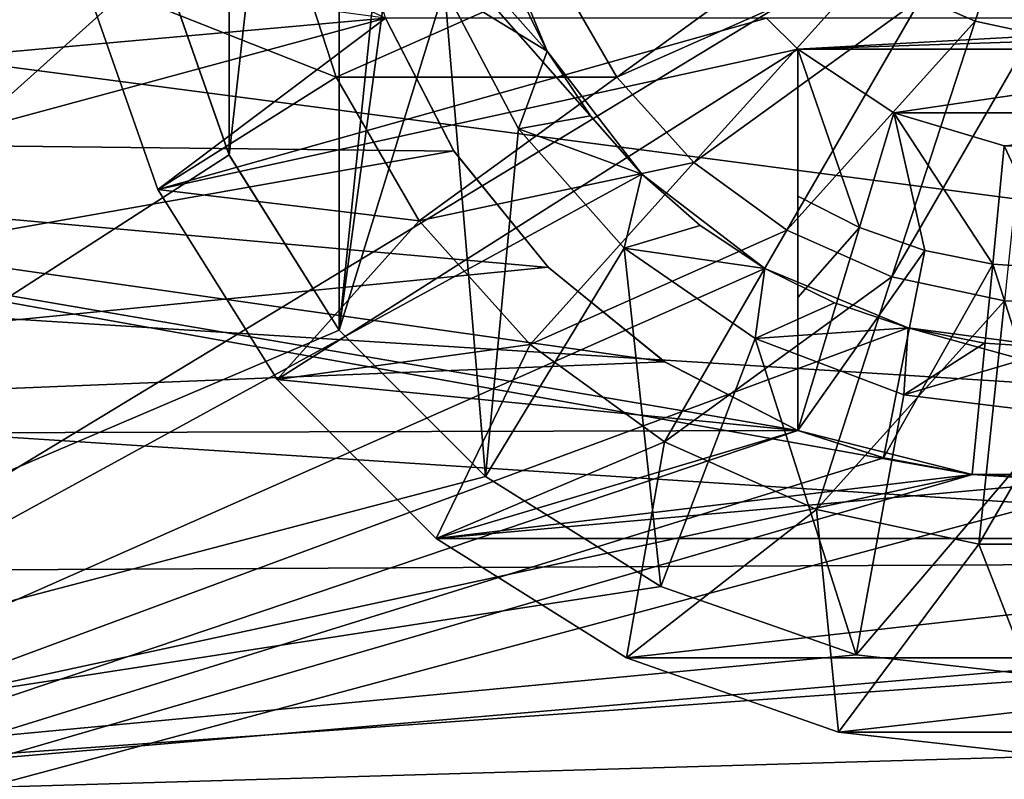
# Model space of a CAD drawing. Header units: millimetres. Extents: x -182 to 217, y -96 to 236.
# Tile 271 of 458: x 35.65 to 39.38, y -3.88 to -1.01. Entities that reach past the tile are written whole.
import ezdxf

# ---------------------------------------------------------------- set-up
doc = ezdxf.new("R2010")
doc.units = ezdxf.units.MM
doc.header["$LTSCALE"] = 52.148148
for name, color, linetype in [('705', 7, 'CONTINUOUS'), ('706', 7, 'CONTINUOUS'), ('712', 7, 'CONTINUOUS'), ('717', 7, 'CONTINUOUS'), ('718', 7, 'CONTINUOUS'), ('720', 7, 'CONTINUOUS'), ('722', 7, 'CONTINUOUS'), ('728', 7, 'CONTINUOUS'), ('729', 7, 'CONTINUOUS'), ('734', 7, 'CONTINUOUS'), ('735', 7, 'CONTINUOUS'), ('770', 7, 'CONTINUOUS'), ('772', 7, 'CONTINUOUS'), ('782', 7, 'CONTINUOUS'), ('784', 7, 'CONTINUOUS'), ('785', 7, 'CONTINUOUS'), ('792', 7, 'CONTINUOUS'), ('795', 7, 'CONTINUOUS'), ('797', 7, 'CONTINUOUS'), ('798', 7, 'CONTINUOUS'), ('804', 7, 'CONTINUOUS')]:
    doc.layers.add(name, color=color, linetype=linetype)

msp = doc.modelspace()

# ---------------------------------------------------------------- linework, layer by layer
at = {"layer": '705', "color": 7, "linetype": 'CONTINUOUS', "true_color": 0xaaaaaa}
for points in [[(32.0703, -1.4449, -22.4536), (32.0703, 1.4449, -22.4536), (37.0383, -1, -22.4778), (32.0703, -1.4449, -22.4536)], [(37.2976, -1.5037, -22.4497), (32.0703, -1.4449, -22.4536), (37.0383, -1, -22.4778), (37.2976, -1.5037, -22.4497)], [(31.897, -4.3172, -22.0819), (32.0703, -1.4449, -22.4536), (39.2601, -2.7289, -22.3339), (31.897, -4.3172, -22.0819)], [(39.2601, -2.7289, -22.3339), (32.0703, -1.4449, -22.4536), (38.6, -2.5617, -22.3537), (39.2601, -2.7289, -22.3339)], [(38.6, -2.5617, -22.3537), (32.0703, -1.4449, -22.4536), (38.0963, -2.3025, -22.3819), (38.6, -2.5617, -22.3537)], [(38.0963, -2.3025, -22.3819), (32.0703, -1.4449, -22.4536), (37.6555, -1.9445, -22.4158), (38.0963, -2.3025, -22.3819)], [(37.6555, -1.9445, -22.4158), (32.0703, -1.4449, -22.4536), (37.2976, -1.5037, -22.4497), (37.6555, -1.9445, -22.4158)], [(51.1395, -3.3218, -22.2534), (31.897, -4.3172, -22.0819), (39.2601, -2.7289, -22.3339), (51.1395, -3.3218, -22.2534)], [(39.9399, -2.7289, -22.3339), (51.1395, -3.3218, -22.2534), (39.2601, -2.7289, -22.3339), (39.9399, -2.7289, -22.3339)], [(51.1389, -4.96, -21.9465), (31.897, -4.3172, -22.0819), (51.1395, -3.3218, -22.2534), (51.1389, -4.96, -21.9465)]]:
    msp.add_3dface(points, dxfattribs=at)
at = {"layer": '706', "color": 7, "linetype": 'CONTINUOUS', "true_color": 0xaaaaaa}
for points in [[(21.6, 1.6814, 22.4371), (21.6, -1.6814, 22.4371), (43.6, 0.0143, 22.5), (21.6, 1.6814, 22.4371)], [(43.6, 0.0143, 22.5), (21.6, -1.6814, 22.4371), (43.647, -3.1081, 22.2843), (43.6, 0.0143, 22.5)], [(21.6, -1.6814, 22.4371), (21.6, -5.0066, 21.9359), (43.647, -3.1081, 22.2843), (21.6, -1.6814, 22.4371)], [(43.647, -3.1081, 22.2843), (21.6, -5.0066, 21.9359), (43.7855, -6.18, 21.6346), (43.647, -3.1081, 22.2843)]]:
    msp.add_3dface(points, dxfattribs=at)
at = {"layer": '712', "color": 7, "linetype": 'CONTINUOUS', "true_color": 0xaaaaaa}
for points in [[(49.6, 0, 20.2668), (49.6, -3.0208, 20.0404), (26.5983, 0, 20.8691), (49.6, 0, 20.2668)], [(26.5983, 0, 20.8691), (49.6, -3.0208, 20.0404), (26.5983, -1.5713, 20.8099), (26.5983, 0, 20.8691)], [(36.85, 0, -20.6007), (31.2743, 0, -20.7467), (31.2, -2.5821, -20.5873), (36.85, 0, -20.6007)], [(36.8975, -0.5087, -20.5931), (36.85, 0, -20.6007), (31.2, -2.5821, -20.5873), (36.8975, -0.5087, -20.5931)], [(37.0383, -1, -20.5714), (36.8975, -0.5087, -20.5931), (31.2, -2.5821, -20.5873), (37.0383, -1, -20.5714)], [(37.2971, -1.5031, -20.534), (37.0383, -1, -20.5714), (31.2, -2.5821, -20.5873), (37.2971, -1.5031, -20.534)], [(37.6548, -1.9439, -20.4876), (37.2971, -1.5031, -20.534), (31.2, -2.5821, -20.5873), (37.6548, -1.9439, -20.4876)], [(26.5983, -1.5713, 20.8099), (49.6, -3.0208, 20.0404), (26.5983, -3.1336, 20.6325), (26.5983, -1.5713, 20.8099)], [(38.0957, -2.3021, -20.4388), (37.6548, -1.9439, -20.4876), (31.2, -2.5821, -20.5873), (38.0957, -2.3021, -20.4388)], [(38.6, -2.5617, -20.3946), (38.0957, -2.3021, -20.4388), (31.2, -2.5821, -20.5873), (38.6, -2.5617, -20.3946)], [(38.9257, -2.6661, -20.3726), (38.6, -2.5617, -20.3946), (30.9771, -5.135, -20.1092), (38.9257, -2.6661, -20.3726)], [(30.9771, -5.135, -20.1092), (38.6, -2.5617, -20.3946), (31.2, -2.5821, -20.5873), (30.9771, -5.135, -20.1092)], [(39.2612, -2.7291, -20.3554), (38.9257, -2.6661, -20.3726), (30.9771, -5.135, -20.1092), (39.2612, -2.7291, -20.3554)], [(49.6, -3.0208, -20.0404), (39.9413, -2.7287, -20.3375), (30.9771, -5.135, -20.1092), (49.6, -3.0208, -20.0404)], [(39.9413, -2.7287, -20.3375), (39.2612, -2.7291, -20.3554), (30.9771, -5.135, -20.1092), (39.9413, -2.7287, -20.3375)], [(49.6, -3.0208, 20.0404), (49.6, -5.974, 19.3663), (26.5983, -3.1336, 20.6325), (49.6, -3.0208, 20.0404)], [(49.6, -5.974, -19.3663), (49.6, -3.0208, -20.0404), (30.9771, -5.135, -20.1092), (49.6, -5.974, -19.3663)], [(26.5983, -3.1336, 20.6325), (49.6, -5.974, 19.3663), (26.5983, -4.6782, 20.338), (26.5983, -3.1336, 20.6325)]]:
    msp.add_3dface(points, dxfattribs=at)
at = {"layer": '717', "color": 7, "linetype": 'CONTINUOUS', "true_color": 0xaaaaaa}
for points in [[(32.6, -4, -7), (32.6, 4, -7), (36.8635, 2.1821, -7), (32.6, -4, -7)], [(36.4466, 1.5185, -7), (32.6, -4, -7), (36.8635, 2.1821, -7), (36.4466, 1.5185, -7)], [(36.1877, 0.7787, -7), (32.6, -4, -7), (36.4466, 1.5185, -7), (36.1877, 0.7787, -7)], [(36.1, 0, -7), (32.6, -4, -7), (36.1877, 0.7787, -7), (36.1, 0, -7)], [(36.1877, -0.7787, -7), (32.6, -4, -7), (36.1, 0, -7), (36.1877, -0.7787, -7)], [(36.4466, -1.5185, -7), (32.6, -4, -7), (36.1877, -0.7787, -7), (36.4466, -1.5185, -7)], [(36.8635, -2.1821, -7), (32.6, -4, -7), (36.4466, -1.5185, -7), (36.8635, -2.1821, -7)], [(37.4177, -2.7363, -7), (32.6, -4, -7), (36.8635, -2.1821, -7), (37.4177, -2.7363, -7)], [(38.0812, -3.1533, -7), (32.6, -4, -7), (37.4177, -2.7363, -7), (38.0812, -3.1533, -7)], [(38.8211, -3.4122, -7), (32.6, -4, -7), (38.0812, -3.1533, -7), (38.8211, -3.4122, -7)], [(39.6, -3.5, -7), (32.6, -4, -7), (38.8211, -3.4122, -7), (39.6, -3.5, -7)], [(49.6, -3.5, -7), (49.6, -4, -7), (32.6, -4, -7), (49.6, -3.5, -7)], [(49.6, -3.5, -7), (32.6, -4, -7), (39.6, -3.5, -7), (49.6, -3.5, -7)]]:
    msp.add_3dface(points, dxfattribs=at)
at = {"layer": '718', "color": 7, "linetype": 'CONTINUOUS', "true_color": 0xaaaaaa}
for points in [[(49.6, -4, 7), (49.6, 4, 7), (32.6, 4, 7), (49.6, -4, 7)], [(49.6, -4, 7), (32.6, 4, 7), (32.6, -4, 7), (49.6, -4, 7)]]:
    msp.add_3dface(points, dxfattribs=at)
at = {"layer": '720', "color": 7, "linetype": 'CONTINUOUS', "true_color": 0xaaaaaa}
for points in [[(32.6, -4.55, 4.55), (32.6, 4.55, 4.55), (47.6, 4.55, 4.55), (32.6, -4.55, 4.55)], [(47.6, -4.55, 4.55), (32.6, -4.55, 4.55), (47.6, 4.55, 4.55), (47.6, -4.55, 4.55)]]:
    msp.add_3dface(points, dxfattribs=at)
at = {"layer": '722', "color": 7, "linetype": 'CONTINUOUS', "true_color": 0xaaaaaa}
for points in [[(32.6, 4.55, -4.55), (32.6, -4.55, -4.55), (38.009, -1.591, -4.55), (32.6, 4.55, -4.55)], [(37.4267, -0.5824, -4.55), (32.6, 4.55, -4.55), (37.6514, -1.125, -4.55), (37.4267, -0.5824, -4.55)], [(37.6514, -1.125, -4.55), (32.6, 4.55, -4.55), (38.009, -1.591, -4.55), (37.6514, -1.125, -4.55)], [(38.009, -1.591, -4.55), (32.6, -4.55, -4.55), (38.475, -1.9485, -4.55), (38.009, -1.591, -4.55)], [(38.475, -1.9485, -4.55), (32.6, -4.55, -4.55), (39.0177, -2.1733, -4.55), (38.475, -1.9485, -4.55)], [(32.6, -4.55, -4.55), (47.6, -4.55, -4.55), (39.0177, -2.1733, -4.55), (32.6, -4.55, -4.55)], [(47.6, -4.55, -4.55), (39.6, -2.25, -4.55), (39.0177, -2.1733, -4.55), (47.6, -4.55, -4.55)]]:
    msp.add_3dface(points, dxfattribs=at)
at = {"layer": '728', "color": 7, "linetype": 'CONTINUOUS', "true_color": 0xaaaaaa}
for points in [[(36.4467, 1.5188, -8.5), (36.8636, 2.1823, -8.5), (36.4467, -1.5188, -8.5), (36.4467, 1.5188, -8.5)], [(36.4467, -1.5188, -8.5), (36.8636, 2.1823, -8.5), (36.8636, -2.1823, -8.5), (36.4467, -1.5188, -8.5)], [(36.8636, -2.1823, -8.5), (36.8636, 2.1823, -8.5), (37.1182, 0.3013, -8.5), (36.8636, -2.1823, -8.5)], [(36.1878, -0.779, -8.5), (36.4467, 1.5188, -8.5), (36.4467, -1.5188, -8.5), (36.1878, -0.779, -8.5)], [(37.1182, -0.3013, -8.5), (36.8636, -2.1823, -8.5), (37.1182, 0.3013, -8.5), (37.1182, -0.3013, -8.5)], [(37.2624, -0.8864, -8.5), (36.8636, -2.1823, -8.5), (37.1182, -0.3013, -8.5), (37.2624, -0.8864, -8.5)], [(37.4177, -2.7364, -8.5), (36.8636, -2.1823, -8.5), (37.2624, -0.8864, -8.5), (37.4177, -2.7364, -8.5)], [(37.5425, -1.42, -8.5), (37.4177, -2.7364, -8.5), (37.2624, -0.8864, -8.5), (37.5425, -1.42, -8.5)], [(37.9421, -1.8712, -8.5), (37.4177, -2.7364, -8.5), (37.5425, -1.42, -8.5), (37.9421, -1.8712, -8.5)], [(38.0812, -3.1533, -8.5), (37.4177, -2.7364, -8.5), (37.9421, -1.8712, -8.5), (38.0812, -3.1533, -8.5)], [(38.438, -2.2136, -8.5), (38.0812, -3.1533, -8.5), (37.9421, -1.8712, -8.5), (38.438, -2.2136, -8.5)], [(38.821, -3.4122, -8.5), (38.0812, -3.1533, -8.5), (38.438, -2.2136, -8.5), (38.821, -3.4122, -8.5)], [(39.0016, -2.4273, -8.5), (38.821, -3.4122, -8.5), (38.438, -2.2136, -8.5), (39.0016, -2.4273, -8.5)], [(39.6, -2.5, -8.5), (38.821, -3.4122, -8.5), (39.0016, -2.4273, -8.5), (39.6, -2.5, -8.5)], [(39.6, -3.5, -8.5), (38.821, -3.4122, -8.5), (39.6, -2.5, -8.5), (39.6, -3.5, -8.5)]]:
    msp.add_3dface(points, dxfattribs=at)
at = {"layer": '729', "color": 7, "linetype": 'CONTINUOUS', "true_color": 0xaaaaaa}
for points in [[(36.4466, -1.5185, -7), (36.1877, -0.7787, -7), (36.1878, -0.779, -8.5), (36.4466, -1.5185, -7)], [(36.4466, -1.5185, -7), (36.1878, -0.779, -8.5), (36.4467, -1.5188, -8.5), (36.4466, -1.5185, -7)], [(36.8635, -2.1821, -7), (36.4466, -1.5185, -7), (36.4467, -1.5188, -8.5), (36.8635, -2.1821, -7)], [(36.8635, -2.1821, -7), (36.4467, -1.5188, -8.5), (36.8636, -2.1823, -8.5), (36.8635, -2.1821, -7)], [(37.4177, -2.7363, -7), (36.8635, -2.1821, -7), (36.8636, -2.1823, -8.5), (37.4177, -2.7363, -7)], [(37.4177, -2.7363, -7), (36.8636, -2.1823, -8.5), (37.4177, -2.7364, -8.5), (37.4177, -2.7363, -7)], [(38.0812, -3.1533, -7), (37.4177, -2.7363, -7), (38.0812, -3.1533, -8.5), (38.0812, -3.1533, -7)], [(37.4177, -2.7363, -7), (37.4177, -2.7364, -8.5), (38.0812, -3.1533, -8.5), (37.4177, -2.7363, -7)], [(38.8211, -3.4122, -7), (38.0812, -3.1533, -7), (38.821, -3.4122, -8.5), (38.8211, -3.4122, -7)], [(38.0812, -3.1533, -7), (38.0812, -3.1533, -8.5), (38.821, -3.4122, -8.5), (38.0812, -3.1533, -7)], [(38.8211, -3.4122, -7), (38.821, -3.4122, -8.5), (39.6, -3.5, -8.5), (38.8211, -3.4122, -7)], [(39.6, -3.5, -7), (38.8211, -3.4122, -7), (39.6, -3.5, -8.5), (39.6, -3.5, -7)]]:
    msp.add_3dface(points, dxfattribs=at)
at = {"layer": '734', "color": 7, "linetype": 'CONTINUOUS', "true_color": 0xaaaaaa}
for points in [[(37.4267, -0.5824, -4.55), (37.6514, -1.125, -4.55), (37.5213, -0.8612, -8.25), (37.4267, -0.5824, -4.55)], [(37.5213, -0.8612, -8.25), (37.6514, -1.125, -4.55), (37.6514, -1.1249, -8.25), (37.5213, -0.8612, -8.25)], [(37.6514, -1.1249, -8.25), (37.6514, -1.125, -4.55), (37.8151, -1.3699, -8.25), (37.6514, -1.1249, -8.25)], [(37.6514, -1.125, -4.55), (38.009, -1.591, -4.55), (37.8151, -1.3699, -8.25), (37.6514, -1.125, -4.55)], [(37.8151, -1.3699, -8.25), (38.009, -1.591, -4.55), (38.0089, -1.5908, -8.25), (37.8151, -1.3699, -8.25)], [(38.0089, -1.5908, -8.25), (38.009, -1.591, -4.55), (38.2304, -1.7852, -8.25), (38.0089, -1.5908, -8.25)], [(38.009, -1.591, -4.55), (38.475, -1.9485, -4.55), (38.2304, -1.7852, -8.25), (38.009, -1.591, -4.55)], [(38.2304, -1.7852, -8.25), (38.475, -1.9485, -4.55), (38.4748, -1.9485, -8.25), (38.2304, -1.7852, -8.25)], [(38.4748, -1.9485, -8.25), (38.475, -1.9485, -4.55), (38.7391, -2.0788, -8.25), (38.4748, -1.9485, -8.25)], [(38.475, -1.9485, -4.55), (39.0177, -2.1733, -4.55), (38.7391, -2.0788, -8.25), (38.475, -1.9485, -4.55)], [(38.7391, -2.0788, -8.25), (39.0177, -2.1733, -4.55), (39.0176, -2.1733, -8.25), (38.7391, -2.0788, -8.25)], [(39.0176, -2.1733, -8.25), (39.0177, -2.1733, -4.55), (39.3064, -2.2308, -8.25), (39.0176, -2.1733, -8.25)], [(39.0177, -2.1733, -4.55), (39.6, -2.25, -4.55), (39.3064, -2.2308, -8.25), (39.0177, -2.1733, -4.55)], [(39.3064, -2.2308, -8.25), (39.6, -2.25, -4.55), (39.6, -2.25, -8.25), (39.3064, -2.2308, -8.25)]]:
    msp.add_3dface(points, dxfattribs=at)
at = {"layer": '735', "color": 7, "linetype": 'CONTINUOUS', "true_color": 0xaaaaaa}
for points in [[(37.2624, -0.8864, -8.5), (37.5213, -0.8612, -8.25), (37.6514, -1.1249, -8.25), (37.2624, -0.8864, -8.5)], [(37.5425, -1.42, -8.5), (37.2624, -0.8864, -8.5), (37.6514, -1.1249, -8.25), (37.5425, -1.42, -8.5)], [(37.5425, -1.42, -8.5), (37.6514, -1.1249, -8.25), (37.8151, -1.3699, -8.25), (37.5425, -1.42, -8.5)], [(37.5425, -1.42, -8.5), (37.8151, -1.3699, -8.25), (38.0089, -1.5908, -8.25), (37.5425, -1.42, -8.5)], [(37.9421, -1.8712, -8.5), (37.5425, -1.42, -8.5), (38.0089, -1.5908, -8.25), (37.9421, -1.8712, -8.5)], [(37.9421, -1.8712, -8.5), (38.0089, -1.5908, -8.25), (38.2304, -1.7852, -8.25), (37.9421, -1.8712, -8.5)], [(37.9421, -1.8712, -8.5), (38.2304, -1.7852, -8.25), (38.4748, -1.9485, -8.25), (37.9421, -1.8712, -8.5)], [(38.438, -2.2136, -8.5), (37.9421, -1.8712, -8.5), (38.4748, -1.9485, -8.25), (38.438, -2.2136, -8.5)], [(38.438, -2.2136, -8.5), (38.4748, -1.9485, -8.25), (38.7391, -2.0788, -8.25), (38.438, -2.2136, -8.5)], [(38.438, -2.2136, -8.5), (38.7391, -2.0788, -8.25), (39.0176, -2.1733, -8.25), (38.438, -2.2136, -8.5)], [(39.0016, -2.4273, -8.5), (38.438, -2.2136, -8.5), (39.0176, -2.1733, -8.25), (39.0016, -2.4273, -8.5)], [(39.0016, -2.4273, -8.5), (39.0176, -2.1733, -8.25), (39.3064, -2.2308, -8.25), (39.0016, -2.4273, -8.5)], [(39.0016, -2.4273, -8.5), (39.3064, -2.2308, -8.25), (39.6, -2.25, -8.25), (39.0016, -2.4273, -8.5)], [(39.6, -2.5, -8.5), (39.0016, -2.4273, -8.5), (39.6, -2.25, -8.25), (39.6, -2.5, -8.5)]]:
    msp.add_3dface(points, dxfattribs=at)
at = {"layer": '770', "color": 7, "linetype": 'CONTINUOUS', "true_color": 0xaaaaaa}
for points in [[(35.8953, -0.8456, -22.5), (36.1763, -1.6488, -22.5), (37.0383, -1, -22.5), (35.8953, -0.8456, -22.5)], [(36.1763, -1.6488, -22.5), (38.6, -1.118, -22.5), (38.482, -1, -22.5), (36.1763, -1.6488, -22.5)], [(37.0383, -1, -22.5), (36.1763, -1.6488, -22.5), (38.482, -1, -22.5), (37.0383, -1, -22.5)], [(38.482, -1, -22.5), (38.6, -1.118, -22.5), (40.718, -1, -22.5), (38.482, -1, -22.5)], [(38.6, -1.118, -22.5), (40.6, -1.118, -22.5), (42.1617, -1, -22.5), (38.6, -1.118, -22.5)], [(38.6, -1.118, -22.5), (42.1617, -1, -22.5), (40.718, -1, -22.5), (38.6, -1.118, -22.5)], [(36.1763, -1.6488, -22.5), (36.629, -2.3693, -22.5), (38.6, -1.118, -22.5), (36.1763, -1.6488, -22.5)], [(36.629, -2.3693, -22.5), (38.6, -2.5617, -22.5), (38.6, -1.118, -22.5), (36.629, -2.3693, -22.5)], [(38.964, -1.3585, -22.5), (40.6, -1.118, -22.5), (38.6, -1.118, -22.5), (38.964, -1.3585, -22.5)], [(40.236, -1.3585, -22.5), (40.6, -1.118, -22.5), (38.964, -1.3585, -22.5), (40.236, -1.3585, -22.5)], [(39.3818, -1.4841, -22.5), (40.236, -1.3585, -22.5), (38.964, -1.3585, -22.5), (39.3818, -1.4841, -22.5)], [(36.629, -2.3693, -22.5), (37.2307, -2.971, -22.5), (38.6, -2.5617, -22.5), (36.629, -2.3693, -22.5)], [(38.6, -2.5617, -22.5), (37.2307, -2.971, -22.5), (39.2598, -2.7289, -22.5), (38.6, -2.5617, -22.5)], [(37.2307, -2.971, -22.5), (41.9693, -2.971, -22.5), (39.9402, -2.7289, -22.5), (37.2307, -2.971, -22.5)], [(39.2598, -2.7289, -22.5), (37.2307, -2.971, -22.5), (39.9402, -2.7289, -22.5), (39.2598, -2.7289, -22.5)], [(37.9512, -3.4237, -22.5), (41.9693, -2.971, -22.5), (37.2307, -2.971, -22.5), (37.9512, -3.4237, -22.5)], [(41.2488, -3.4237, -22.5), (41.9693, -2.971, -22.5), (37.9512, -3.4237, -22.5), (41.2488, -3.4237, -22.5)], [(38.7544, -3.7047, -22.5), (41.2488, -3.4237, -22.5), (37.9512, -3.4237, -22.5), (38.7544, -3.7047, -22.5)], [(40.4456, -3.7047, -22.5), (41.2488, -3.4237, -22.5), (38.7544, -3.7047, -22.5), (40.4456, -3.7047, -22.5)], [(39.6, -3.8, -22.5), (40.4456, -3.7047, -22.5), (38.7544, -3.7047, -22.5), (39.6, -3.8, -22.5)]]:
    msp.add_3dface(points, dxfattribs=at)
at = {"layer": '772', "color": 7, "linetype": 'CONTINUOUS', "true_color": 0xaaaaaa}
for points in [[(39.6, 0, -24.5), (39.2711, -1.0121, -24.3877), (39.0679, -0.9216, -24.3877), (39.6, 0, -24.5)], [(39.6, 0, -24.5), (39.4888, -1.0584, -24.3877), (39.2711, -1.0121, -24.3877), (39.6, 0, -24.5)], [(36.657, -0.6256, -23.5172), (36.8514, -1.2238, -23.5172), (35.8953, -0.8456, -22.8), (36.657, -0.6256, -23.5172)], [(36.8514, -1.2238, -23.5172), (36.657, -0.6256, -23.5172), (37.6976, -0.847, -24.0552), (36.8514, -1.2238, -23.5172)], [(37.9153, -1.224, -24.0552), (37.6976, -0.847, -24.0552), (38.7391, -0.6255, -24.3877), (37.9153, -1.224, -24.0552)], [(38.8879, -0.7908, -24.3877), (37.9153, -1.224, -24.0552), (38.7391, -0.6255, -24.3877), (38.8879, -0.7908, -24.3877)], [(38.2066, -1.5476, -24.0552), (37.9153, -1.224, -24.0552), (38.8879, -0.7908, -24.3877), (38.2066, -1.5476, -24.0552)], [(39.0679, -0.9216, -24.3877), (38.2066, -1.5476, -24.0552), (38.8879, -0.7908, -24.3877), (39.0679, -0.9216, -24.3877)], [(35.8953, -0.8456, -22.8), (36.8514, -1.2238, -23.5172), (36.1763, -1.6488, -22.8), (35.8953, -0.8456, -22.8)], [(37.9153, -1.224, -24.0552), (36.8514, -1.2238, -23.5172), (37.6976, -0.847, -24.0552), (37.9153, -1.224, -24.0552)], [(38.5588, -1.8034, -24.0552), (38.2066, -1.5476, -24.0552), (39.0679, -0.9216, -24.3877), (38.5588, -1.8034, -24.0552)], [(39.2711, -1.0121, -24.3877), (38.5588, -1.8034, -24.0552), (39.0679, -0.9216, -24.3877), (39.2711, -1.0121, -24.3877)], [(38.9565, -1.9805, -24.0552), (38.5588, -1.8034, -24.0552), (39.2711, -1.0121, -24.3877), (38.9565, -1.9805, -24.0552)], [(39.4888, -1.0584, -24.3877), (38.9565, -1.9805, -24.0552), (39.2711, -1.0121, -24.3877), (39.4888, -1.0584, -24.3877)], [(39.3823, -2.071, -24.0552), (38.9565, -1.9805, -24.0552), (39.4888, -1.0584, -24.3877), (39.3823, -2.071, -24.0552)], [(36.8514, -1.2238, -23.5172), (37.1659, -1.7685, -23.5172), (36.1763, -1.6488, -22.8), (36.8514, -1.2238, -23.5172)], [(37.1659, -1.7685, -23.5172), (36.8514, -1.2238, -23.5172), (37.9153, -1.224, -24.0552), (37.1659, -1.7685, -23.5172)], [(38.2066, -1.5476, -24.0552), (37.1659, -1.7685, -23.5172), (37.9153, -1.224, -24.0552), (38.2066, -1.5476, -24.0552)], [(37.5868, -2.2359, -23.5172), (37.1659, -1.7685, -23.5172), (38.2066, -1.5476, -24.0552), (37.5868, -2.2359, -23.5172)], [(38.5588, -1.8034, -24.0552), (37.5868, -2.2359, -23.5172), (38.2066, -1.5476, -24.0552), (38.5588, -1.8034, -24.0552)], [(36.1763, -1.6488, -22.8), (37.1659, -1.7685, -23.5172), (36.629, -2.3693, -22.8), (36.1763, -1.6488, -22.8)], [(37.1659, -1.7685, -23.5172), (37.5868, -2.2359, -23.5172), (36.629, -2.3693, -22.8), (37.1659, -1.7685, -23.5172)], [(38.0956, -2.6056, -23.5172), (37.5868, -2.2359, -23.5172), (38.5588, -1.8034, -24.0552), (38.0956, -2.6056, -23.5172)], [(38.9565, -1.9805, -24.0552), (38.0956, -2.6056, -23.5172), (38.5588, -1.8034, -24.0552), (38.9565, -1.9805, -24.0552)], [(38.6703, -2.8615, -23.5172), (38.0956, -2.6056, -23.5172), (38.9565, -1.9805, -24.0552), (38.6703, -2.8615, -23.5172)], [(39.3823, -2.071, -24.0552), (38.6703, -2.8615, -23.5172), (38.9565, -1.9805, -24.0552), (39.3823, -2.071, -24.0552)], [(39.2855, -2.9923, -23.5172), (38.6703, -2.8615, -23.5172), (39.3823, -2.071, -24.0552), (39.2855, -2.9923, -23.5172)], [(39.9145, -2.9923, -23.5172), (39.2855, -2.9923, -23.5172), (39.8177, -2.071, -24.0552), (39.9145, -2.9923, -23.5172)], [(39.8177, -2.071, -24.0552), (39.2855, -2.9923, -23.5172), (39.3823, -2.071, -24.0552), (39.8177, -2.071, -24.0552)], [(36.629, -2.3693, -22.8), (37.5868, -2.2359, -23.5172), (37.2307, -2.971, -22.8), (36.629, -2.3693, -22.8)], [(37.5868, -2.2359, -23.5172), (38.0956, -2.6056, -23.5172), (37.2307, -2.971, -22.8), (37.5868, -2.2359, -23.5172)], [(37.2307, -2.971, -22.8), (38.0956, -2.6056, -23.5172), (37.9512, -3.4237, -22.8), (37.2307, -2.971, -22.8)], [(38.0956, -2.6056, -23.5172), (38.6703, -2.8615, -23.5172), (37.9512, -3.4237, -22.8), (38.0956, -2.6056, -23.5172)], [(37.9512, -3.4237, -22.8), (38.6703, -2.8615, -23.5172), (38.7544, -3.7047, -22.8), (37.9512, -3.4237, -22.8)], [(38.6703, -2.8615, -23.5172), (39.2855, -2.9923, -23.5172), (38.7544, -3.7047, -22.8), (38.6703, -2.8615, -23.5172)], [(38.7544, -3.7047, -22.8), (39.2855, -2.9923, -23.5172), (39.6, -3.8, -22.8), (38.7544, -3.7047, -22.8)], [(39.2855, -2.9923, -23.5172), (39.9145, -2.9923, -23.5172), (39.6, -3.8, -22.8), (39.2855, -2.9923, -23.5172)]]:
    msp.add_3dface(points, dxfattribs=at)
at = {"layer": '782', "color": 7, "linetype": 'CONTINUOUS', "true_color": 0xaaaaaa}
for points in [[(39.2601, -2.7289, -22.3339), (38.6, -2.5617, -22.3537), (39.2598, -2.7289, -22.5), (39.2601, -2.7289, -22.3339)], [(38.6, -2.5617, -22.3537), (38.6, -2.5617, -22.5), (39.2598, -2.7289, -22.5), (38.6, -2.5617, -22.3537)], [(39.2601, -2.7289, -22.3339), (39.2598, -2.7289, -22.5), (39.9402, -2.7289, -22.5), (39.2601, -2.7289, -22.3339)], [(39.9399, -2.7289, -22.3339), (39.2601, -2.7289, -22.3339), (39.9402, -2.7289, -22.5), (39.9399, -2.7289, -22.3339)]]:
    msp.add_3dface(points, dxfattribs=at)
at = {"layer": '784', "color": 7, "linetype": 'CONTINUOUS', "true_color": 0xaaaaaa}
for points in [[(38.964, -1.3585, -22.5), (38.6, -1.118, -22.5), (38.964, -1.3585, -19.5), (38.964, -1.3585, -22.5)], [(38.964, -1.3585, -19.5), (38.6, -1.118, -22.5), (38.6, -1.118, -19.5), (38.964, -1.3585, -19.5)], [(39.3818, -1.4841, -22.5), (38.964, -1.3585, -22.5), (39.3818, -1.484, -19.5), (39.3818, -1.4841, -22.5)], [(39.3818, -1.484, -19.5), (38.964, -1.3585, -22.5), (38.964, -1.3585, -19.5), (39.3818, -1.484, -19.5)], [(39.8182, -1.484, -19.5), (39.3818, -1.4841, -22.5), (39.3818, -1.484, -19.5), (39.8182, -1.484, -19.5)]]:
    msp.add_3dface(points, dxfattribs=at)
at = {"layer": '785', "color": 7, "linetype": 'CONTINUOUS', "true_color": 0xaaaaaa}
for points in [[(38.6, -2.5617, -22.3537), (38.6, -2.5617, -20.3946), (38.6, -1.118, -22.5), (38.6, -2.5617, -22.3537)], [(38.6, -2.5617, -22.5), (38.6, -2.5617, -22.3537), (38.6, -1.118, -22.5), (38.6, -2.5617, -22.5)], [(38.6, -1.118, -22.5), (38.6, -2.5617, -20.3946), (38.6, -2.5617, -20.3), (38.6, -1.118, -22.5)], [(38.6, -1.118, -19.5), (38.6, -1.118, -22.5), (38.6, -1.6741, -19.5), (38.6, -1.118, -19.5)], [(38.6, -1.6741, -19.5), (38.6, -1.118, -22.5), (38.6, -2.0589, -19.8389), (38.6, -1.6741, -19.5)], [(38.6, -2.0589, -19.8389), (38.6, -1.118, -22.5), (38.6, -2.5617, -20.3), (38.6, -2.0589, -19.8389)]]:
    msp.add_3dface(points, dxfattribs=at)
at = {"layer": '792', "color": 7, "linetype": 'CONTINUOUS', "true_color": 0xaaaaaa}
for points in [[(38.6, -1.6741, -19.5), (38.6, -2.0589, -19.8389), (38.8337, -1.7931, -19.5), (38.6, -1.6741, -19.5)], [(38.6, -2.0589, -19.8389), (38.6, -2.5617, -20.3), (38.8337, -1.7931, -19.5), (38.6, -2.0589, -19.8389)], [(38.8337, -1.7931, -19.5), (38.6, -2.5617, -20.3), (39.0813, -1.8797, -19.5), (38.8337, -1.7931, -19.5)], [(38.6, -2.5617, -20.3), (38.9247, -2.6658, -20.3), (39.0813, -1.8797, -19.5), (38.6, -2.5617, -20.3)], [(39.0813, -1.8797, -19.5), (38.9247, -2.6658, -20.3), (39.3383, -1.9324, -19.5), (39.0813, -1.8797, -19.5)], [(38.9247, -2.6658, -20.3), (39.2597, -2.7289, -20.3), (39.3383, -1.9324, -19.5), (38.9247, -2.6658, -20.3)], [(39.2597, -2.7289, -20.3), (39.6, -2.75, -20.3), (39.3383, -1.9324, -19.5), (39.2597, -2.7289, -20.3)], [(39.3383, -1.9324, -19.5), (39.6, -2.75, -20.3), (39.6, -1.95, -19.5), (39.3383, -1.9324, -19.5)]]:
    msp.add_3dface(points, dxfattribs=at)
at = {"layer": '795', "color": 7, "linetype": 'CONTINUOUS', "true_color": 0xaaaaaa}
for points in [[(36.1763, -1.6488, -22.5), (35.8953, -0.8456, -22.5), (36.1763, -1.6488, -22.8), (36.1763, -1.6488, -22.5)], [(35.8953, -0.8456, -22.5), (35.8953, -0.8456, -22.8), (36.1763, -1.6488, -22.8), (35.8953, -0.8456, -22.5)], [(36.629, -2.3693, -22.5), (36.1763, -1.6488, -22.5), (36.629, -2.3693, -22.8), (36.629, -2.3693, -22.5)], [(36.1763, -1.6488, -22.5), (36.1763, -1.6488, -22.8), (36.629, -2.3693, -22.8), (36.1763, -1.6488, -22.5)], [(37.2307, -2.971, -22.5), (36.629, -2.3693, -22.5), (37.2307, -2.971, -22.8), (37.2307, -2.971, -22.5)], [(36.629, -2.3693, -22.5), (36.629, -2.3693, -22.8), (37.2307, -2.971, -22.8), (36.629, -2.3693, -22.5)], [(37.9512, -3.4237, -22.5), (37.2307, -2.971, -22.5), (37.9512, -3.4237, -22.8), (37.9512, -3.4237, -22.5)], [(37.2307, -2.971, -22.5), (37.2307, -2.971, -22.8), (37.9512, -3.4237, -22.8), (37.2307, -2.971, -22.5)], [(38.7544, -3.7047, -22.5), (37.9512, -3.4237, -22.5), (38.7544, -3.7047, -22.8), (38.7544, -3.7047, -22.5)], [(37.9512, -3.4237, -22.5), (37.9512, -3.4237, -22.8), (38.7544, -3.7047, -22.8), (37.9512, -3.4237, -22.5)], [(39.6, -3.8, -22.5), (38.7544, -3.7047, -22.5), (39.6, -3.8, -22.8), (39.6, -3.8, -22.5)], [(38.7544, -3.7047, -22.5), (38.7544, -3.7047, -22.8), (39.6, -3.8, -22.8), (38.7544, -3.7047, -22.5)]]:
    msp.add_3dface(points, dxfattribs=at)
at = {"layer": '797', "color": 7, "linetype": 'CONTINUOUS', "true_color": 0xaaaaaa}
for points in [[(37.2976, -1.5037, -22.4497), (37.0383, -1, -22.4778), (37.2971, -1.5031, -20.534), (37.2976, -1.5037, -22.4497)], [(37.0383, -1, -22.4778), (37.0383, -1, -20.5714), (37.2971, -1.5031, -20.534), (37.0383, -1, -22.4778)], [(37.2976, -1.5037, -22.4497), (37.2971, -1.5031, -20.534), (37.6548, -1.9439, -20.4876), (37.2976, -1.5037, -22.4497)], [(37.6555, -1.9445, -22.4158), (37.2976, -1.5037, -22.4497), (37.6548, -1.9439, -20.4876), (37.6555, -1.9445, -22.4158)], [(37.6555, -1.9445, -22.4158), (37.6548, -1.9439, -20.4876), (38.0957, -2.3021, -20.4388), (37.6555, -1.9445, -22.4158)], [(38.0963, -2.3025, -22.3819), (37.6555, -1.9445, -22.4158), (38.0957, -2.3021, -20.4388), (38.0963, -2.3025, -22.3819)], [(38.0963, -2.3025, -22.3819), (38.0957, -2.3021, -20.4388), (38.6, -2.5617, -20.3946), (38.0963, -2.3025, -22.3819)], [(38.6, -2.5617, -22.3537), (38.0963, -2.3025, -22.3819), (38.6, -2.5617, -20.3946), (38.6, -2.5617, -22.3537)]]:
    msp.add_3dface(points, dxfattribs=at)
at = {"layer": '798', "color": 7, "linetype": 'CONTINUOUS', "true_color": 0xaaaaaa}
for points in [[(38.964, -1.3585, -19.5), (38.6, -1.118, -19.5), (38.8337, -1.7931, -19.5), (38.964, -1.3585, -19.5)], [(38.6, -1.118, -19.5), (38.6, -1.6741, -19.5), (38.8337, -1.7931, -19.5), (38.6, -1.118, -19.5)], [(38.964, -1.3585, -19.5), (38.8337, -1.7931, -19.5), (39.0813, -1.8797, -19.5), (38.964, -1.3585, -19.5)], [(39.3818, -1.484, -19.5), (38.964, -1.3585, -19.5), (39.3383, -1.9324, -19.5), (39.3818, -1.484, -19.5)], [(38.964, -1.3585, -19.5), (39.0813, -1.8797, -19.5), (39.3383, -1.9324, -19.5), (38.964, -1.3585, -19.5)], [(39.3818, -1.484, -19.5), (39.3383, -1.9324, -19.5), (39.6, -1.95, -19.5), (39.3818, -1.484, -19.5)], [(39.8182, -1.484, -19.5), (39.3818, -1.484, -19.5), (39.6, -1.95, -19.5), (39.8182, -1.484, -19.5)]]:
    msp.add_3dface(points, dxfattribs=at)
at = {"layer": '804', "color": 7, "linetype": 'CONTINUOUS', "true_color": 0xaaaaaa}
for points in [[(38.6, -2.5617, -20.3946), (38.9257, -2.6661, -20.3726), (38.6, -2.5617, -20.3), (38.6, -2.5617, -20.3946)], [(38.6, -2.5617, -20.3), (38.9257, -2.6661, -20.3726), (38.9247, -2.6658, -20.3), (38.6, -2.5617, -20.3)], [(38.9257, -2.6661, -20.3726), (39.2597, -2.7289, -20.3), (38.9247, -2.6658, -20.3), (38.9257, -2.6661, -20.3726)], [(38.9257, -2.6661, -20.3726), (39.2612, -2.7291, -20.3554), (39.2597, -2.7289, -20.3), (38.9257, -2.6661, -20.3726)], [(39.2612, -2.7291, -20.3554), (39.6, -2.75, -20.3), (39.2597, -2.7289, -20.3), (39.2612, -2.7291, -20.3554)], [(39.2612, -2.7291, -20.3554), (39.9413, -2.7287, -20.3375), (39.6, -2.75, -20.3), (39.2612, -2.7291, -20.3554)]]:
    msp.add_3dface(points, dxfattribs=at)

doc.saveas('drawing.dxf')
